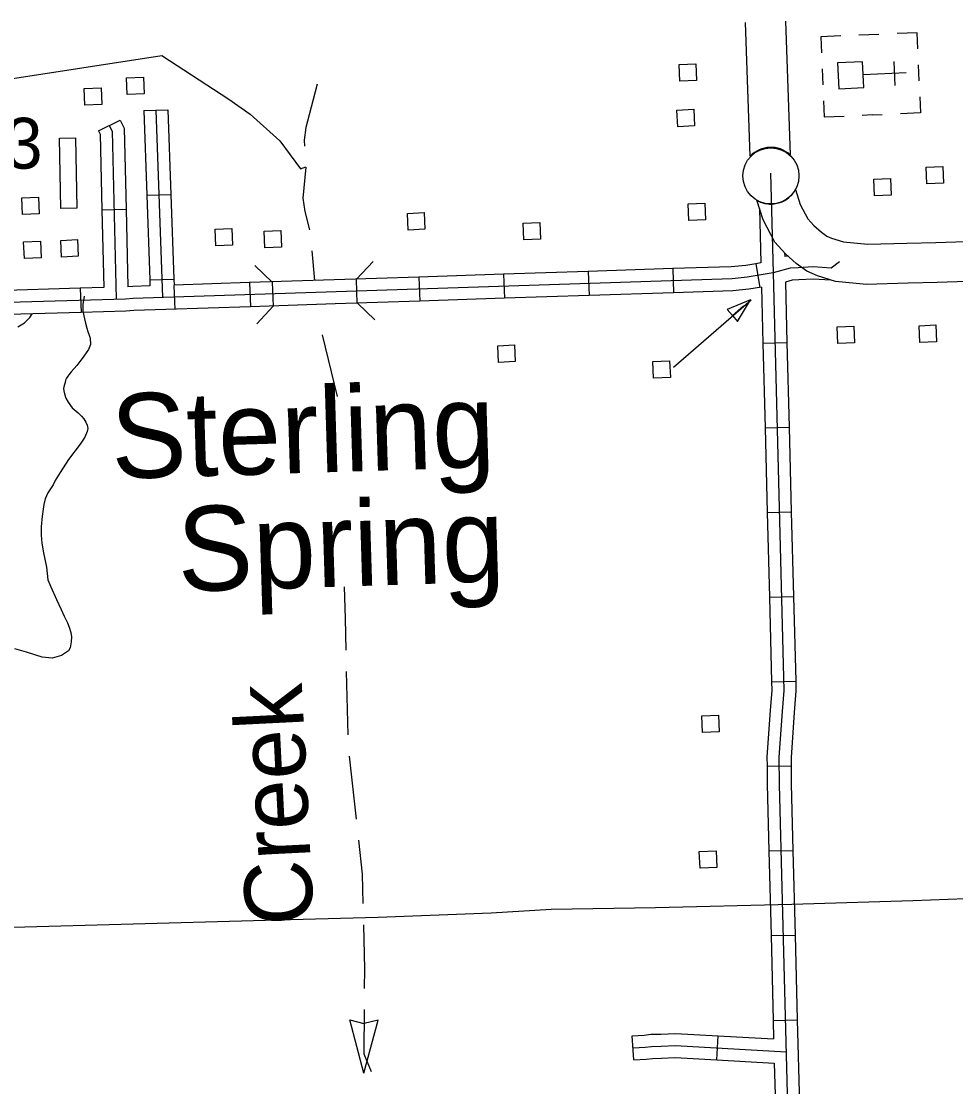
# Model space of a CAD drawing. Extents: x 1671357 to 13005564, y 567358 to 14261451.
# Drawn here: x 12758305.663 to 12758307.608, y 14259947.087 to 14259949.304 of the extents above; entities that cross this region are included whole.
import ezdxf

# ---------------------------------------------------------------- set-up
doc = ezdxf.new("R2010")
doc.units = 0
for name, color, linetype in [('10', 7, 'Continuous'), ('24', 7, 'Continuous'), ('32', 7, 'Continuous'), ('35', 7, 'Continuous'), ('38', 7, 'Continuous'), ('43', 7, 'Continuous'), ('46', 7, 'Continuous'), ('51', 7, 'Continuous'), ('56', 7, 'Continuous'), ('Default', 7, 'Continuous')]:
    doc.layers.add(name, color=color, linetype=linetype)

msp = doc.modelspace()

# ---------------------------------------------------------------- linework, layer by layer
at = {"layer": '10'}
for points in [[(12758307.1801, 14259949.0234), (12758307.1708, 14259949.3015)], [(12758307.2542, 14259949.3042), (12758307.2635, 14259949.0265)], [(12758307.5692, 14259948.7608), (12758307.5091, 14259948.7592), (12758307.4224, 14259948.7566), (12758307.3577, 14259948.7629), (12758307.3202, 14259948.7746), (12758307.298, 14259948.7844), (12758307.2762, 14259948.8003), (12758307.2538, 14259948.8201), (12758307.2316, 14259948.8447), (12758307.2071, 14259948.891), (12758307.1943, 14259948.9318), (12758307.1974, 14259948.9301), (12758307.1995, 14259948.9291), (12758307.2017, 14259948.9281), (12758307.2047, 14259948.9271), (12758307.2078, 14259948.9261), (12758307.2106, 14259948.9254), (12758307.2137, 14259948.9248), (12758307.2168, 14259948.9243), (12758307.2205, 14259948.924), (12758307.2237, 14259948.924), (12758307.227, 14259948.9241), (12758307.2304, 14259948.9244), (12758307.2333, 14259948.9248), (12758307.2366, 14259948.9255), (12758307.2395, 14259948.9262), (12758307.2426, 14259948.9272), (12758307.2468, 14259948.9288), (12758307.2523, 14259948.9316), (12758307.2566, 14259948.9342), (12758307.2609, 14259948.9374), (12758307.2646, 14259948.9408), (12758307.2685, 14259948.9451), (12758307.2719, 14259948.9497), (12758307.2747, 14259948.9545)], [(12758307.2747, 14259948.9545), (12758307.2844, 14259948.9233), (12758307.3005, 14259948.893), (12758307.3127, 14259948.8795), (12758307.3286, 14259948.8654), (12758307.3398, 14259948.8572), (12758307.3496, 14259948.8529), (12758307.3744, 14259948.8452), (12758307.4252, 14259948.8402), (12758307.5067, 14259948.8426), (12758307.567, 14259948.8442)], [(12758307.567, 14259948.8442), (12758307.692, 14259948.8483), (12758307.6947, 14259948.7648)], [(12758307.6947, 14259948.7648), (12758307.5692, 14259948.7608)]]:
    msp.add_lwpolyline(points, dxfattribs=at)
msp.add_arc((12758307.2234, 14259948.9822), 0.0598, 47.8596, 136.4357, dxfattribs=at)
at = {"layer": '24'}
msp.add_circle((12758307.2234, 14259948.9825), 0.0584, dxfattribs=at)
at = {"layer": '32'}
for p, q in [((12758305.9187, 14259949.1184), (12758305.9687, 14259949.1201)), ((12758305.8241, 14259949.0766), (12758305.8692, 14259949.0985)), ((12758305.9247, 14259948.9422), (12758305.9748, 14259948.944)), ((12758305.8314, 14259948.912), (12758305.8814, 14259948.9133)), ((12758307.192, 14259948.7999), (12758307.2002, 14259948.7505)), ((12758306.4909, 14259948.7721), (12758306.4926, 14259948.722)), ((12758306.6671, 14259948.7779), (12758306.6688, 14259948.7279)), ((12758306.8433, 14259948.7837), (12758306.845, 14259948.7337)), ((12758307.0195, 14259948.7896), (12758307.0211, 14259948.7395)), ((12758305.7863, 14259948.7486), (12758305.7878, 14259948.6986)), ((12758305.9308, 14259948.7661), (12758305.9808, 14259948.7678)), ((12758305.9811, 14259948.7547), (12758305.9828, 14259948.7047)), ((12758306.1386, 14259948.7604), (12758306.1402, 14259948.7104)), ((12758306.1858, 14259948.7617), (12758306.1875, 14259948.7117)), ((12758306.3604, 14259948.7669), (12758306.3621, 14259948.7168)), ((12758307.2068, 14259948.6348), (12758307.2568, 14259948.6361)), ((12758307.2113, 14259948.4586), (12758307.2614, 14259948.4599)), ((12758307.2159, 14259948.2824), (12758307.2659, 14259948.2837)), ((12758307.2204, 14259948.1062), (12758307.2705, 14259948.1075)), ((12758307.225, 14259947.9299), (12758307.2751, 14259947.9312)), ((12758307.2154, 14259947.7545), (12758307.2655, 14259947.7549)), ((12758307.2192, 14259947.5778), (12758307.2693, 14259947.5791)), ((12758307.2237, 14259947.4016), (12758307.2738, 14259947.4029)), ((12758307.2282, 14259947.2254), (12758307.2783, 14259947.2267)), ((12758306.9383, 14259947.1432), (12758306.935, 14259947.1931)), ((12758307.1112, 14259947.1432), (12758307.114, 14259947.1932))]:
    msp.add_line(p, q, dxfattribs=at)
for points in [[(12758305.9187, 14259949.1184), (12758305.9247, 14259948.9422)], [(12758305.9437, 14259949.1193), (12758305.9571, 14259948.7294)], [(12758305.9687, 14259949.1201), (12758305.9748, 14259948.944)], [(12758305.8466, 14259949.0875), (12758305.8525, 14259949.0756), (12758305.8609, 14259948.7259)], [(12758305.8692, 14259949.0985), (12758305.8774, 14259949.0816), (12758305.8814, 14259948.9133)], [(12758305.8241, 14259949.0766), (12758305.8276, 14259949.0695), (12758305.8314, 14259948.912)], [(12758307.223, 14259948.9879), (12758307.228, 14259948.7805), (12758307.2505, 14259947.9119), (12758307.2467, 14259947.8679), (12758307.2403, 14259947.7732), (12758307.2407, 14259947.7163), (12758307.282, 14259946.1076)], [(12758305.9247, 14259948.9422), (12758305.9308, 14259948.7661)], [(12758305.9748, 14259948.944), (12758305.9808, 14259948.7678)], [(12758305.8314, 14259948.912), (12758305.8353, 14259948.7501)], [(12758305.8814, 14259948.9133), (12758305.8853, 14259948.7517)], [(12758307.1997, 14259948.9146), (12758307.2025, 14259948.8017)], [(12758307.2521, 14259948.8221), (12758307.2522, 14259948.8148)], [(12758307.2594, 14259948.8152), (12758307.2522, 14259948.8148)], [(12758307.3661, 14259948.804), (12758307.3486, 14259948.7909), (12758307.3114, 14259948.793), (12758307.2804, 14259948.7914), (12758307.2634, 14259948.7904), (12758307.228, 14259948.7805), (12758307.1743, 14259948.7716), (12758307.1426, 14259948.7686), (12758305.8965, 14259948.7273), (12758305.8802, 14259948.7263), (12758305.4409, 14259948.7134)], [(12758307.192, 14259948.7999), (12758307.171, 14259948.7964), (12758307.1411, 14259948.7936), (12758307.0195, 14259948.7896)], [(12758307.2025, 14259948.8017), (12758307.192, 14259948.7999)], [(12758306.4909, 14259948.7721), (12758306.3148, 14259948.7662)], [(12758306.6671, 14259948.7779), (12758306.4909, 14259948.7721)], [(12758306.8433, 14259948.7837), (12758306.6671, 14259948.7779)], [(12758307.0195, 14259948.7896), (12758306.8433, 14259948.7837)], [(12758305.7863, 14259948.7486), (12758305.6101, 14259948.7434)], [(12758305.8353, 14259948.7501), (12758305.7863, 14259948.7486)], [(12758305.9312, 14259948.7535), (12758305.8953, 14259948.7524), (12758305.8853, 14259948.7517)], [(12758305.9308, 14259948.7661), (12758305.9312, 14259948.7535)], [(12758305.9808, 14259948.7678), (12758305.9813, 14259948.7552)], [(12758306.1386, 14259948.7604), (12758305.9813, 14259948.7552)], [(12758306.3148, 14259948.7662), (12758306.1386, 14259948.7604)], [(12758307.2037, 14259948.7511), (12758307.1775, 14259948.7467), (12758307.1442, 14259948.7436), (12758307.0211, 14259948.7395)], [(12758307.2037, 14259948.7511), (12758307.2068, 14259948.6348)], [(12758307.3484, 14259948.7658), (12758307.3113, 14259948.768), (12758307.2818, 14259948.7664), (12758307.2676, 14259948.7655), (12758307.2536, 14259948.7617)], [(12758307.2536, 14259948.7617), (12758307.2568, 14259948.6361)], [(12758306.6688, 14259948.7279), (12758306.4926, 14259948.722)], [(12758306.845, 14259948.7337), (12758306.6688, 14259948.7279)], [(12758307.0211, 14259948.7395), (12758306.845, 14259948.7337)], [(12758305.964, 14259948.7045), (12758305.8977, 14259948.7023), (12758305.8813, 14259948.7013), (12758305.7878, 14259948.6986)], [(12758306.1402, 14259948.7104), (12758305.964, 14259948.7045)], [(12758306.3164, 14259948.7162), (12758306.1402, 14259948.7104)], [(12758306.4926, 14259948.722), (12758306.3164, 14259948.7162)], [(12758305.7878, 14259948.6986), (12758305.6116, 14259948.6934)], [(12758307.2568, 14259948.6361), (12758307.2614, 14259948.4599)], [(12758307.2068, 14259948.6348), (12758307.2113, 14259948.4586)], [(12758307.2113, 14259948.4586), (12758307.2159, 14259948.2824)], [(12758307.2614, 14259948.4599), (12758307.2659, 14259948.2837)], [(12758307.2159, 14259948.2824), (12758307.2204, 14259948.1062)], [(12758307.2659, 14259948.2837), (12758307.2705, 14259948.1075)], [(12758307.2204, 14259948.1062), (12758307.225, 14259947.9299)], [(12758307.2705, 14259948.1075), (12758307.2751, 14259947.9312)], [(12758307.225, 14259947.9299), (12758307.2255, 14259947.9127), (12758307.2217, 14259947.8698), (12758307.2153, 14259947.774), (12758307.2154, 14259947.7545)], [(12758307.2751, 14259947.9312), (12758307.2756, 14259947.9112), (12758307.2717, 14259947.866), (12758307.2654, 14259947.7725), (12758307.2655, 14259947.7549)], [(12758307.2154, 14259947.7545), (12758307.2157, 14259947.7159), (12758307.2192, 14259947.5778)], [(12758307.2655, 14259947.7549), (12758307.2657, 14259947.7167), (12758307.2693, 14259947.5791)], [(12758307.2192, 14259947.5778), (12758307.2237, 14259947.4016)], [(12758307.2693, 14259947.5791), (12758307.2738, 14259947.4029)], [(12758307.2237, 14259947.4016), (12758307.2282, 14259947.2254)], [(12758307.2738, 14259947.4029), (12758307.2783, 14259947.2267)], [(12758307.2282, 14259947.2254), (12758307.2292, 14259947.1866)], [(12758307.2783, 14259947.2267), (12758307.2828, 14259947.0504)], [(12758306.935, 14259947.1931), (12758306.9597, 14259947.1947), (12758306.9736, 14259947.1963), (12758306.9941, 14259947.1968), (12758307.0247, 14259947.1983), (12758307.114, 14259947.1932)], [(12758306.9366, 14259947.1681), (12758306.962, 14259947.1698), (12758306.9753, 14259947.1713), (12758306.995, 14259947.1717), (12758307.0247, 14259947.1732), (12758307.255, 14259947.1601)], [(12758307.114, 14259947.1932), (12758307.2292, 14259947.1866)], [(12758306.9383, 14259947.1432), (12758306.9642, 14259947.1448), (12758306.977, 14259947.1463), (12758306.9959, 14259947.1467), (12758307.0246, 14259947.1482), (12758307.1112, 14259947.1432)], [(12758307.1112, 14259947.1432), (12758307.2305, 14259947.1364)], [(12758307.2305, 14259947.1364), (12758307.2328, 14259947.0492)]]:
    msp.add_lwpolyline(points, dxfattribs=at)
at = {"layer": '35'}
msp.add_lwpolyline([(12758305.4558, 14259949.1559), (12758305.9563, 14259949.2331), (12758306.0956, 14259949.1425), (12758306.14, 14259949.1108), (12758306.2012, 14259949.0555), (12758306.2444, 14259948.997), (12758306.2559, 14259949.0015)], dxfattribs=at)
at = {"layer": '38'}
for p, q in [((12758306.1868, 14259948.7366), (12758306.1868, 14259948.7366)), ((12758306.3621, 14259948.7425), (12758306.3621, 14259948.7425))]:
    msp.add_line(p, q, dxfattribs=at)
for points in [[(12758306.1859, 14259948.7616), (12758306.1493, 14259948.7958)], [(12758306.3955, 14259948.8041), (12758306.3612, 14259948.7675)], [(12758306.1534, 14259948.675), (12758306.1876, 14259948.7116)], [(12758306.3629, 14259948.7174), (12758306.3995, 14259948.6832)]]:
    msp.add_lwpolyline(points, dxfattribs=at)
at = {"layer": '43'}
for p, q in [((12758306.376, 14259947.1157), (12758306.3472, 14259947.2266)), ((12758306.3472, 14259947.2266), (12758306.3766, 14259947.2185)), ((12758306.376, 14259947.1157), (12758306.4065, 14259947.2261)), ((12758306.4065, 14259947.2261), (12758306.377, 14259947.2185))]:
    msp.add_line(p, q, dxfattribs=at)
for points in [[(12758306.2792, 14259949.1734), (12758306.2626, 14259949.1094)], [(12758306.2626, 14259949.1094), (12758306.2558, 14259949.0832), (12758306.2523, 14259949.0566), (12758306.2531, 14259949.0445)], [(12758306.2558, 14259949.0005), (12758306.2493, 14259948.9359), (12758306.2538, 14259948.9087), (12758306.2633, 14259948.8701)], [(12758306.2684, 14259948.8265), (12758306.2735, 14259948.7649)], [(12758306.2893, 14259948.6518), (12758306.3207, 14259948.5234)], [(12758306.3356, 14259948.1276), (12758306.3372, 14259948.0615)], [(12758306.3372, 14259948.0615), (12758306.3388, 14259947.9954)], [(12758306.3399, 14259947.9513), (12758306.3431, 14259947.8192)], [(12758306.346, 14259947.7752), (12758306.3603, 14259947.6438)], [(12758306.365, 14259947.6), (12758306.3726, 14259947.5298), (12758306.3742, 14259947.4682)], [(12758306.3753, 14259947.4241), (12758306.3776, 14259947.3321), (12758306.3773, 14259947.292)], [(12758306.377, 14259947.2479), (12758306.3763, 14259947.1559), (12758306.3917, 14259947.1188)]]:
    msp.add_lwpolyline(points, dxfattribs=at)
at = {"layer": '46'}
msp.add_lwpolyline([(12758305.6566, 14259948.6686), (12758305.6703, 14259948.6769), (12758305.681, 14259948.6879), (12758305.6864, 14259948.6955)], dxfattribs=at)
at = {"layer": '51'}
msp.add_lwpolyline([(12758305.7946, 14259948.7322), (12758305.7912, 14259948.7147), (12758305.7918, 14259948.701), (12758305.7947, 14259948.685), (12758305.7968, 14259948.6761), (12758305.7999, 14259948.6655), (12758305.8021, 14259948.6589), (12758305.8048, 14259948.6509), (12758305.8067, 14259948.6446), (12758305.8075, 14259948.6319), (12758305.8036, 14259948.6211), (12758305.7985, 14259948.6142), (12758305.7903, 14259948.6028), (12758305.7855, 14259948.5966), (12758305.7788, 14259948.588), (12758305.7676, 14259948.5751), (12758305.7625, 14259948.5689), (12758305.7603, 14259948.5658), (12758305.7578, 14259948.562), (12758305.7556, 14259948.5576), (12758305.7545, 14259948.5525), (12758305.7524, 14259948.5464), (12758305.7516, 14259948.5404), (12758305.7518, 14259948.535), (12758305.7531, 14259948.5294), (12758305.7564, 14259948.5201), (12758305.7608, 14259948.5116), (12758305.7696, 14259948.5002), (12758305.7817, 14259948.4896), (12758305.789, 14259948.4826), (12758305.7935, 14259948.477), (12758305.7981, 14259948.4702), (12758305.8007, 14259948.4636), (12758305.802, 14259948.457), (12758305.8009, 14259948.4505), (12758305.796, 14259948.4386), (12758305.7859, 14259948.4242), (12758305.7614, 14259948.3921), (12758305.7441, 14259948.3656), (12758305.7341, 14259948.3485), (12758305.7297, 14259948.34), (12758305.719, 14259948.3231), (12758305.7135, 14259948.3105), (12758305.7106, 14259948.299), (12758305.7066, 14259948.2744), (12758305.7051, 14259948.2526), (12758305.7048, 14259948.2349), (12758305.7064, 14259948.2182), (12758305.7099, 14259948.1982), (12758305.716, 14259948.1687), (12758305.7187, 14259948.1423), (12758305.725, 14259948.1272), (12758305.7364, 14259948.1012), (12758305.7462, 14259948.0805), (12758305.7528, 14259948.0666), (12758305.7593, 14259948.0528), (12758305.7634, 14259948.0436), (12758305.7668, 14259948.0324), (12758305.7678, 14259948.0234), (12758305.7672, 14259948.0133), (12758305.7654, 14259948.0005), (12758305.7616, 14259947.9943), (12758305.7473, 14259947.9847), (12758305.7278, 14259947.979), (12758305.7067, 14259947.9811), (12758305.6745, 14259947.9916), (12758305.6499, 14259947.9987)], dxfattribs=at)
at = {"layer": '56'}
for p, q in [((12758307.4482, 14259949.277), (12758307.4065, 14259949.2753)), ((12758307.4793, 14259949.2208), (12758307.4814, 14259949.1708)), ((12758307.5319, 14259949.1801), (12758307.5306, 14259949.2134)), ((12758307.3304, 14259949.2051), (12758307.3318, 14259949.1717)), ((12758307.5053, 14259949.1969), (12758307.4155, 14259949.1931)), ((12758307.4347, 14259949.1094), (12758307.4135, 14259949.1085)), ((12758307.4347, 14259949.1094), (12758307.4552, 14259949.1102)), ((12758307.0209, 14259948.5847), (12758307.1821, 14259948.7246)), ((12758307.1812, 14259948.725), (12758307.1325, 14259948.7048)), ((12758307.1543, 14259948.6796), (12758307.1812, 14259948.725)), ((12758307.1434, 14259948.6922), (12758307.1325, 14259948.7048)), ((12758307.1434, 14259948.6922), (12758307.1662, 14259948.712)), ((12758307.1434, 14259948.6922), (12758307.1543, 14259948.6796))]:
    msp.add_line(p, q, dxfattribs=at)
for points in [[(12758307.5292, 14259949.247), (12758307.5278, 14259949.2803), (12758307.4861, 14259949.2786)], [(12758307.3693, 14259949.2737), (12758307.3276, 14259949.272), (12758307.329, 14259949.2386)], [(12758307.5333, 14259949.1469), (12758307.5347, 14259949.1135), (12758307.493, 14259949.1118)], [(12758307.3332, 14259949.1385), (12758307.3346, 14259949.1052), (12758307.3763, 14259949.1069)]]:
    msp.add_lwpolyline(points, dxfattribs=at)
for points in [[(12758307.034, 14259949.1795), (12758307.0326, 14259949.2142), (12758307.0674, 14259949.2156), (12758307.0689, 14259949.1809)], [(12758307.3646, 14259949.164), (12758307.4167, 14259949.1662), (12758307.4144, 14259949.2202), (12758307.3624, 14259949.218)], [(12758305.8841, 14259949.1518), (12758305.8827, 14259949.1865), (12758305.9175, 14259949.188), (12758305.9189, 14259949.1532)], [(12758305.796, 14259949.1296), (12758305.7946, 14259949.1644), (12758305.8294, 14259949.1658), (12758305.8309, 14259949.1311)], [(12758307.0295, 14259949.0849), (12758307.028, 14259949.1196), (12758307.0628, 14259949.1211), (12758307.0643, 14259949.0864)], [(12758305.7427, 14259949.0608), (12758305.7761, 14259949.0616), (12758305.7794, 14259948.9155), (12758305.746, 14259948.9148)], [(12758307.548, 14259948.9661), (12758307.5466, 14259949.0008), (12758307.5814, 14259949.0023), (12758307.5828, 14259948.9676)], [(12758307.4389, 14259948.941), (12758307.4375, 14259948.9757), (12758307.4723, 14259948.9772), (12758307.4738, 14259948.9425)], [(12758305.6658, 14259948.9024), (12758305.6643, 14259948.9371), (12758305.6992, 14259948.9386), (12758305.7006, 14259948.9038)], [(12758307.0528, 14259948.8899), (12758307.0514, 14259948.9246), (12758307.0862, 14259948.9261), (12758307.0876, 14259948.8913)], [(12758306.4686, 14259948.8699), (12758306.4671, 14259948.9046), (12758306.5019, 14259948.9061), (12758306.5034, 14259948.8714)], [(12758306.7094, 14259948.8495), (12758306.7079, 14259948.8842), (12758306.7427, 14259948.8856), (12758306.7442, 14259948.8509)], [(12758306.0682, 14259948.8368), (12758306.0668, 14259948.8715), (12758306.1016, 14259948.873), (12758306.103, 14259948.8383)], [(12758306.1702, 14259948.8329), (12758306.1687, 14259948.8676), (12758306.2035, 14259948.8691), (12758306.205, 14259948.8344)], [(12758305.6699, 14259948.8106), (12758305.6684, 14259948.8453), (12758305.7032, 14259948.8467), (12758305.7047, 14259948.812)], [(12758305.747, 14259948.8137), (12758305.7455, 14259948.8484), (12758305.7804, 14259948.8499), (12758305.7818, 14259948.8152)], [(12758307.3629, 14259948.6336), (12758307.3614, 14259948.6683), (12758307.3963, 14259948.6698), (12758307.3977, 14259948.6351)], [(12758307.5336, 14259948.6361), (12758307.5322, 14259948.6708), (12758307.567, 14259948.6723), (12758307.5684, 14259948.6376)], [(12758306.6564, 14259948.5945), (12758306.6549, 14259948.6292), (12758306.6897, 14259948.6307), (12758306.6912, 14259948.596)], [(12758306.9794, 14259948.5619), (12758306.978, 14259948.5966), (12758307.0128, 14259948.598), (12758307.0143, 14259948.5633)], [(12758307.081, 14259947.8241), (12758307.0795, 14259947.8588), (12758307.1144, 14259947.8603), (12758307.1158, 14259947.8255)], [(12758307.076, 14259947.5418), (12758307.0745, 14259947.5765), (12758307.1093, 14259947.578), (12758307.1108, 14259947.5432)]]:
    msp.add_lwpolyline(points, close=True, dxfattribs=at)
at = {"layer": 'Default'}
msp.add_lwpolyline([(12758307.6657, 14259947.4799), (12758307.5191, 14259947.4744), (12758307.2672, 14259947.4666), (12758306.9834, 14259947.4596), (12758306.7659, 14259947.4557), (12758306.6411, 14259947.4486), (12758306.4064, 14259947.4393), (12758306.1717, 14259947.433), (12758305.8715, 14259947.4245), (12758305.47, 14259947.4134)], dxfattribs=at)

# ---------------------------------------------------------------- texts
at = {"layer": '24'}
for s, p in [('Sterling', (12758305.8526, 14259948.3521)), ('Spring', (12758305.9906, 14259948.1175))]:
    msp.add_text(s, height=0.17628, rotation=1.7629, dxfattribs=at).set_placement(p)
at = {"layer": '35'}
msp.add_text('Creek', height=0.14102, rotation=92.8624, dxfattribs=at).set_placement((12758306.2723, 14259947.4261))
at = {"layer": '56'}
msp.add_text('3', height=0.1058, dxfattribs=at).set_placement((12758305.629, 14259948.9977))

doc.saveas('drawing.dxf')
